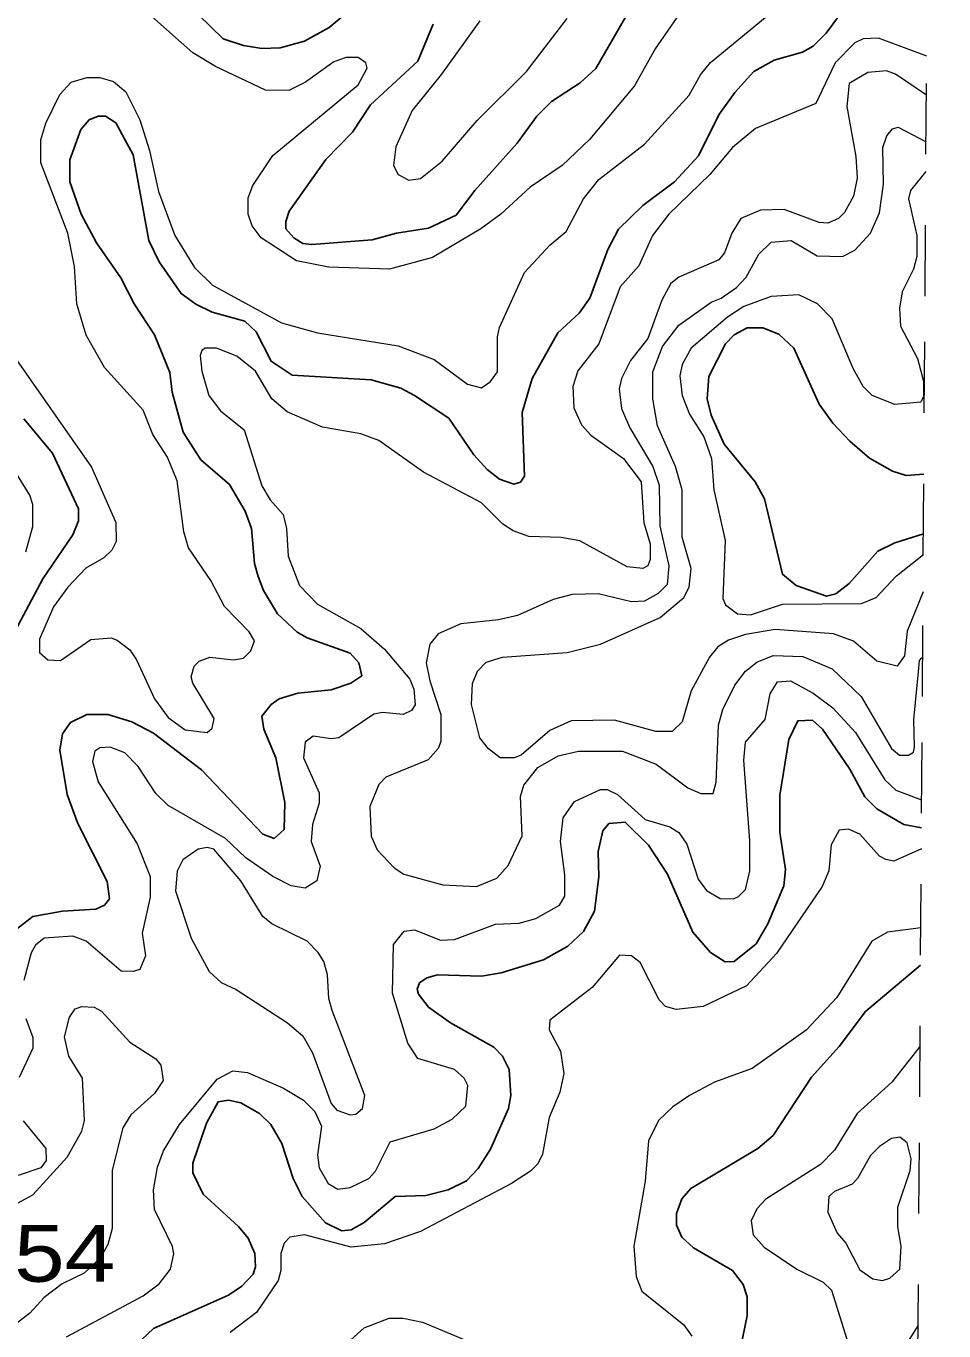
# Model space of a CAD drawing. Extents: x 577 to 602.9, y 7483.8 to 7511.6.
# Drawn here: x 601.501 to 602.795, y 7495.872 to 7497.712 of the extents above; entities that cross this region are included whole.
import ezdxf
from ezdxf.enums import TextEntityAlignment as Align

# ---------------------------------------------------------------- set-up
doc = ezdxf.new("R2010")
doc.units = 0
doc.header["$LTSCALE"] = 0.032
doc.linetypes.add('SHORT_DASHED', pattern=[2.7, 1.5, -1.2])
for name, color, linetype, lineweight in [('1', 7, 'Continuous', 25), ('2', 7, 'Continuous', 13), ('62', 7, 'SHORT_DASHED', 13)]:
    doc.layers.add(name, color=color, linetype=linetype, lineweight=lineweight)
doc.layers.add('61', color=7, linetype='Continuous')

msp = doc.modelspace()

# ---------------------------------------------------------------- linework, layer by layer
at = {"layer": '1'}
for points in [[(601.708, 7497.7637), (601.7787, 7497.6946), (601.8074, 7497.685), (601.8328, 7497.681), (601.859, 7497.6818), (601.8932, 7497.6914), (601.9282, 7497.7105), (602.0308, 7497.7971)], [(602.0745, 7497.7152), (602.0531, 7497.6628), (601.9863, 7497.6015), (601.9608, 7497.5626), (601.9235, 7497.5244), (601.8718, 7497.4512), (601.867, 7497.4369), (601.867, 7497.4266), (601.8781, 7497.4139), (601.8909, 7497.4059), (601.9036, 7497.4043), (601.9887, 7497.4107), (602.0229, 7497.4202), (602.0682, 7497.4274), (602.1071, 7497.4457), (602.1334, 7497.4807), (602.193, 7497.5475), (602.2209, 7497.5856), (602.2415, 7497.6063), (602.2821, 7497.6325), (602.3043, 7497.6524), (602.3632, 7497.7558)], [(602.2034, 7497.0775), (602.2002, 7497.1674), (602.2145, 7497.2151), (602.2503, 7497.2795), (602.2805, 7497.3073), (602.2956, 7497.3288), (602.321, 7497.3972), (602.3362, 7497.4258), (602.3703, 7497.4592), (602.4149, 7497.4926), (602.4491, 7497.5292), (602.4777, 7497.5872), (602.5, 7497.619), (602.527, 7497.6484), (602.5556, 7497.6643), (602.5954, 7497.6755), (602.6105, 7497.6842), (602.6288, 7497.7025), (602.6479, 7497.728)], [(601.4829, 7496.435), (601.51, 7496.4565), (601.5521, 7496.4636), (601.599, 7496.4668), (601.611, 7496.4724), (601.6181, 7496.4811), (601.6149, 7496.5058), (601.5736, 7496.5877), (601.5585, 7496.6282), (601.5481, 7496.691), (601.5521, 7496.7141), (601.5632, 7496.73), (601.5863, 7496.7411), (601.6157, 7496.7411), (601.6499, 7496.7308), (601.6801, 7496.7149), (601.7477, 7496.6632), (601.8344, 7496.5726), (601.8503, 7496.5662), (601.8646, 7496.5789), (601.8654, 7496.6171), (601.8527, 7496.6799), (601.836, 7496.7205), (601.8328, 7496.7388), (601.8463, 7496.7555), (601.8575, 7496.7634), (601.8837, 7496.7714), (601.9306, 7496.7761), (601.9584, 7496.7857), (601.9743, 7496.796), (601.9696, 7496.8143), (601.9576, 7496.8278), (601.8972, 7496.8493), (601.8829, 7496.8572), (601.8551, 7496.8835), (601.8352, 7496.9161), (601.828, 7496.936), (601.8225, 7496.9542), (601.8185, 7497.0036), (601.8097, 7497.0282), (601.7875, 7497.0656), (601.7469, 7497.1006), (601.7223, 7497.1395), (601.7064, 7497.196), (601.7032, 7497.2238), (601.6817, 7497.2771), (601.6531, 7497.3208), (601.634, 7497.3574), (601.5998, 7497.4067), (601.5784, 7497.4473), (601.5624, 7497.4926), (601.5624, 7497.5236), (601.5776, 7497.5665), (601.5895, 7497.5801), (601.6022, 7497.5856), (601.6125, 7497.5856), (601.6269, 7497.5761), (601.6515, 7497.5308), (601.6738, 7497.4099), (601.6881, 7497.3797), (601.7191, 7497.3351), (601.7398, 7497.32), (601.7628, 7497.3089), (601.809, 7497.2962), (601.8249, 7497.2811), (601.8463, 7497.2397), (601.8757, 7497.2198), (601.9871, 7497.2135), (602.0292, 7497.2015), (602.0483, 7497.1912), (602.0968, 7497.1594), (602.1318, 7497.1077), (602.1509, 7497.087), (602.1684, 7497.0735), (602.1883, 7497.0664), (602.1978, 7497.0688), (602.2034, 7497.0775)], [(602.7667, 7497.0801), (602.7417, 7497.0783), (602.7226, 7497.0847), (602.69, 7497.1029), (602.6622, 7497.1268), (602.6383, 7497.1522), (602.6192, 7497.1793), (602.5835, 7497.258), (602.562, 7497.2779), (602.5397, 7497.2866), (602.5175, 7497.2866), (602.4992, 7497.2771), (602.4872, 7497.2644), (602.4634, 7497.2182), (602.461, 7497.1864), (602.4666, 7497.1634), (602.4849, 7497.1228), (602.5286, 7497.0695), (602.5421, 7497.0457), (602.5675, 7496.9391), (602.5866, 7496.9232), (602.6296, 7496.9081), (602.6428, 7496.9114), (602.6616, 7496.9263), (602.7016, 7496.9718), (602.7259, 7496.9836), (602.7662, 7496.9962)], [(601.4972, 7497.1586), (601.5378, 7497.1101), (601.5744, 7497.0314), (601.5744, 7497.0147), (601.5664, 7496.9948), (601.5243, 7496.9328), (601.4734, 7496.8374)], [(602.7634, 7496.5816), (602.7385, 7496.5861), (602.7003, 7496.6083), (602.6836, 7496.625), (602.6622, 7496.664), (602.624, 7496.7205), (602.6097, 7496.7332), (602.589, 7496.7324), (602.5763, 7496.7062), (602.5636, 7496.6274), (602.5636, 7496.575), (602.5715, 7496.5225), (602.5691, 7496.4994), (602.5469, 7496.4461), (602.5302, 7496.4175), (602.4992, 7496.3929), (602.4864, 7496.3921), (602.4658, 7496.4056), (602.4411, 7496.4342), (602.4053, 7496.5161), (602.3783, 7496.5567), (602.3457, 7496.5893), (602.3226, 7496.5877), (602.3139, 7496.5773), (602.3075, 7496.5479), (602.3083, 7496.5121), (602.302, 7496.4636), (602.2869, 7496.435), (602.2646, 7496.4143), (602.2304, 7496.3952), (602.1708, 7496.377), (602.1429, 7496.3722), (602.0809, 7496.3738), (602.0658, 7496.3698), (602.0555, 7496.3626), (602.0523, 7496.3539), (602.0539, 7496.3467), (602.0682, 7496.3284), (602.0992, 7496.3062), (602.1604, 7496.272), (602.1723, 7496.2593), (602.1819, 7496.2402), (602.1843, 7496.2036), (602.1811, 7496.1853), (602.1556, 7496.1281), (602.1382, 7496.101), (602.1215, 7496.0835), (602.096, 7496.0708), (602.0642, 7496.0629), (602.0213, 7496.0613), (601.9775, 7496.0247), (601.9592, 7496.0144), (601.9457, 7496.0128), (601.9227, 7496.0239), (601.8901, 7496.0613), (601.8773, 7496.0867), (601.8614, 7496.136), (601.8455, 7496.163), (601.8296, 7496.1782), (601.8034, 7496.1933), (601.7859, 7496.1972), (601.7716, 7496.1949), (601.7549, 7496.1646), (601.7358, 7496.1082), (601.7358, 7496.0947), (601.7501, 7496.0644), (601.8002, 7496.0191), (601.8137, 7496.0024), (601.8233, 7495.981), (601.8241, 7495.9619), (601.8209, 7495.9515), (601.805, 7495.9348), (601.7859, 7495.9221), (601.6801, 7495.8752), (601.6141, 7495.8124)], [(602.7621, 7496.3877), (602.6844, 7496.3221), (602.6471, 7496.2728), (602.6081, 7496.2298), (602.554, 7496.1471), (602.5326, 7496.1289), (602.4379, 7496.0724), (602.4252, 7496.0581), (602.4181, 7496.0374), (602.4181, 7496.0207), (602.4252, 7496.004), (602.4419, 7495.9889), (602.4968, 7495.9571), (602.5119, 7495.9372), (602.5175, 7495.9197), (602.5175, 7495.8927), (602.5111, 7495.8609), (602.5103, 7495.8219), (602.5238, 7495.7885), (602.5405, 7495.771), (602.5755, 7495.7567), (602.6057, 7495.7551), (602.6677, 7495.7663), (602.7581, 7495.7892)]]:
    msp.add_lwpolyline(points, dxfattribs=at)
at = {"layer": '2'}
for points in [[(602.4585, 7497.7828), (602.3878, 7497.6802), (602.3588, 7497.6283), (602.2953, 7497.5526), (602.2566, 7497.5156), (602.2113, 7497.4854), (602.17, 7497.4473), (602.1421, 7497.4266), (602.0737, 7497.386), (602.0133, 7497.3693), (601.9274, 7497.3725), (601.8821, 7497.3813), (601.832, 7497.4139), (601.8193, 7497.4306), (601.8137, 7497.4473), (601.8137, 7497.4703), (601.8201, 7497.4878), (601.8487, 7497.53), (601.9688, 7497.6294), (601.9815, 7497.6532), (601.9799, 7497.6604), (601.9688, 7497.6683), (601.9521, 7497.6683), (601.9346, 7497.662), (601.8948, 7497.6333), (601.871, 7497.6214), (601.8384, 7497.6222), (601.7676, 7497.6556), (601.7358, 7497.6747), (601.6451, 7497.7558)], [(601.7358, 7496.7857), (601.7334, 7496.7944), (601.7374, 7496.8095), (601.7445, 7496.8167), (601.7597, 7496.8223), (601.793, 7496.8183), (601.8074, 7496.8207), (601.8177, 7496.831), (601.8225, 7496.8453), (601.8153, 7496.858), (601.7803, 7496.8938), (601.7612, 7496.9304), (601.7294, 7496.9765), (601.7231, 7496.9988), (601.7135, 7497.0711), (601.7, 7497.1045), (601.6793, 7497.1363), (601.6658, 7497.1705), (601.611, 7497.231), (601.5855, 7497.2763), (601.572, 7497.3208), (601.5688, 7497.3733), (601.5593, 7497.4202), (601.5211, 7497.5196), (601.5211, 7497.5522), (601.5283, 7497.5753), (601.5481, 7497.6158), (601.564, 7497.6333), (601.5863, 7497.6397), (601.6046, 7497.6397), (601.6237, 7497.6341), (601.6412, 7497.6198), (601.661, 7497.5801), (601.6746, 7497.5371), (601.6873, 7497.4791), (601.7103, 7497.417), (601.7382, 7497.3717), (601.7636, 7497.3471), (601.8606, 7497.2938), (601.9115, 7497.2795), (602.0252, 7497.2612), (602.0761, 7497.2421), (602.123, 7497.2071), (602.1429, 7497.2023), (602.1556, 7497.2111), (602.1652, 7497.2246), (602.1652, 7497.2739), (602.1684, 7497.2874), (602.2034, 7497.3646), (602.2391, 7497.4035), (602.2622, 7497.4226), (602.2869, 7497.4687), (602.3083, 7497.4958), (602.3727, 7497.5459), (602.4355, 7497.615), (602.4515, 7497.6437), (602.4658, 7497.6612), (602.5429, 7497.7248)], [(602.1405, 7497.72), (602.0865, 7497.6445), (602.0451, 7497.5936), (602.0221, 7497.5419), (602.0189, 7497.5156), (602.0252, 7497.5029), (602.0403, 7497.495), (602.057, 7497.4974), (602.0873, 7497.522), (602.1366, 7497.5793), (602.2065, 7497.6484), (602.2638, 7497.7232)], [(602.7707, 7497.6699), (602.7027, 7497.6954), (602.6813, 7497.6946), (602.6693, 7497.689), (602.6415, 7497.6604), (602.6145, 7497.6031), (602.5294, 7497.5681), (602.4968, 7497.5411), (602.465, 7497.5029), (602.4069, 7497.4473), (602.3839, 7497.417), (602.3648, 7497.3741), (602.3385, 7497.3447), (602.3083, 7497.2644), (602.2789, 7497.2262), (602.2717, 7497.2039), (602.2733, 7497.1737), (602.2837, 7497.1499), (602.2972, 7497.1355), (602.3433, 7497.1022), (602.368, 7497.0695), (602.3719, 7497.0115), (602.3807, 7496.9821), (602.3807, 7496.9598), (602.3775, 7496.9511), (602.3703, 7496.9471), (602.3481, 7496.9495), (602.2813, 7496.9861), (602.255, 7496.9908), (602.2097, 7496.9924), (602.1875, 7497.0004), (602.1731, 7497.0099), (602.1429, 7497.0401), (602.061, 7497.0831), (601.9982, 7497.1276), (601.9728, 7497.1371), (601.9187, 7497.1467), (601.8686, 7497.1682), (601.8471, 7497.1864), (601.8241, 7497.2254), (601.7978, 7497.2469), (601.7692, 7497.258), (601.7533, 7497.258), (601.7485, 7497.2548), (601.7461, 7497.2477), (601.7485, 7497.2254), (601.7581, 7497.1912), (601.7748, 7497.1697), (601.8082, 7497.1427), (601.8328, 7497.064), (601.8447, 7497.0441), (601.863, 7497.0234), (601.8678, 7497.0036), (601.8702, 7496.9646), (601.8861, 7496.9232), (601.9115, 7496.897), (601.9728, 7496.8628), (602.0062, 7496.8334), (602.0419, 7496.7912), (602.0475, 7496.7769), (602.0491, 7496.7547), (602.0443, 7496.7467), (602.0324, 7496.7411), (602.003, 7496.7443), (601.991, 7496.7419), (601.9417, 7496.7085), (601.9306, 7496.7069), (601.9052, 7496.7109), (601.894, 7496.7022), (601.8916, 7496.6799), (601.9139, 7496.6306), (601.9139, 7496.6163), (601.9044, 7496.5861), (601.9028, 7496.5622), (601.9155, 7496.5272), (601.9107, 7496.5066), (601.894, 7496.4962), (601.8742, 7496.4994), (601.8487, 7496.5129), (601.8105, 7496.5392), (601.7819, 7496.5662), (601.7008, 7496.6131), (601.6833, 7496.6298), (601.6587, 7496.668), (601.6396, 7496.6871), (601.6189, 7496.695), (601.6046, 7496.6942), (601.5974, 7496.6895), (601.5943, 7496.6751), (601.6022, 7496.6465), (601.6571, 7496.559), (601.6754, 7496.5129), (601.6754, 7496.4835), (601.6642, 7496.4326), (601.669, 7496.4008), (601.661, 7496.3817), (601.6515, 7496.3785), (601.6348, 7496.3793), (601.5855, 7496.4215), (601.5664, 7496.4286), (601.5259, 7496.4255)], [(602.7703, 7497.615), (602.7266, 7497.6445), (602.7139, 7497.6492), (602.6876, 7497.6468), (602.6614, 7497.6317), (602.6582, 7497.5991), (602.6709, 7497.5284), (602.6725, 7497.4981), (602.6677, 7497.4727), (602.655, 7497.4496), (602.6463, 7497.4409), (602.6312, 7497.4345), (602.6192, 7497.4353), (602.5699, 7497.4536), (602.5365, 7497.4528), (602.5087, 7497.4409), (602.496, 7497.4202), (602.4856, 7497.3924), (602.4777, 7497.3828), (602.4212, 7497.3582), (602.4101, 7497.3495), (602.3974, 7497.3256), (602.3775, 7497.2715), (602.3529, 7497.2405), (602.3401, 7497.2151), (602.3369, 7497.2008), (602.3401, 7497.1729), (602.3521, 7497.1459), (602.3847, 7497.091), (602.3934, 7497.0648), (602.3942, 7497.0075), (602.4069, 7496.9511), (602.4045, 7496.9248), (602.3918, 7496.9121), (602.3727, 7496.901), (602.3544, 7496.9002), (602.3075, 7496.9113), (602.2709, 7496.9105), (602.2439, 7496.9034), (602.1938, 7496.8811), (602.1668, 7496.8747), (602.1135, 7496.8692), (602.0817, 7496.8549), (602.0698, 7496.8405), (602.065, 7496.8143), (602.0698, 7496.7889), (602.0857, 7496.7411), (602.0857, 7496.703), (602.0817, 7496.6934), (602.0674, 7496.6775), (602.0077, 7496.6529), (601.9982, 7496.6425), (601.9855, 7496.6115), (601.9871, 7496.5694), (601.9958, 7496.5503), (602.0197, 7496.5249), (602.0332, 7496.5161), (602.0881, 7496.501), (602.1358, 7496.4986), (602.1644, 7496.5105), (602.1803, 7496.528), (602.2002, 7496.5702), (602.1978, 7496.6258), (602.2026, 7496.6417), (602.2224, 7496.6664), (602.2511, 7496.6831), (602.2797, 7496.6895), (602.3417, 7496.6895), (602.3894, 7496.6712), (602.434, 7496.6378), (602.4522, 7496.6298), (602.4697, 7496.6298), (602.4737, 7496.6457), (602.4769, 7496.726), (602.4833, 7496.7483), (602.5, 7496.7825), (602.5151, 7496.8024), (602.531, 7496.8151), (602.554, 7496.8246), (602.5962, 7496.823), (602.6375, 7496.8056), (602.6781, 7496.7666), (602.721, 7496.6934), (602.7322, 7496.6839), (602.7449, 7496.6839), (602.752, 7496.6879), (602.7536, 7496.695), (602.7528, 7496.734), (602.759, 7496.8016)], [(602.7656, 7496.9145), (602.7433, 7496.8588), (602.7393, 7496.8238), (602.729, 7496.8095), (602.7003, 7496.8167), (602.6677, 7496.8445), (602.6391, 7496.8549), (602.5572, 7496.8612), (602.5151, 7496.8541), (602.4912, 7496.8461), (602.4761, 7496.8366), (602.4642, 7496.8223), (602.4387, 7496.7745), (602.426, 7496.7308), (602.4117, 7496.7173), (602.3886, 7496.7173), (602.3306, 7496.7332), (602.2694, 7496.7324), (602.2391, 7496.7189), (602.1986, 7496.6839), (602.189, 7496.6799), (602.1692, 7496.6799), (602.1525, 7496.6926), (602.1405, 7496.7085), (602.1286, 7496.7555), (602.1302, 7496.7849), (602.1374, 7496.8024), (602.1493, 7496.8151), (602.1723, 7496.8223), (602.2638, 7496.8286), (602.3107, 7496.8405), (602.395, 7496.8779), (602.4284, 7496.9065), (602.4355, 7496.9209), (602.4387, 7496.9471), (602.426, 7496.9916), (602.426, 7497.0584), (602.4165, 7497.091), (602.391, 7497.1483), (602.3847, 7497.1864), (602.3847, 7497.2246), (602.3982, 7497.2604), (602.4212, 7497.2906), (602.4666, 7497.3232), (602.4809, 7497.3288), (602.5023, 7497.3439), (602.5159, 7497.3582), (602.5342, 7497.3908), (602.5516, 7497.4075), (602.5795, 7497.4099), (602.6161, 7497.3884), (602.6518, 7497.3876), (602.6693, 7497.3964), (602.6916, 7497.4202), (602.7043, 7497.4488), (602.7099, 7497.4894), (602.7091, 7497.5411), (602.7147, 7497.5578), (602.7226, 7497.5673), (602.7306, 7497.5697), (602.7699, 7497.549)], [(602.7696, 7497.5075), (602.7481, 7497.4807), (602.7449, 7497.4687), (602.7568, 7497.417), (602.7568, 7497.3876), (602.752, 7497.3693), (602.7361, 7497.3375), (602.7322, 7497.3145), (602.7337, 7497.289), (602.7576, 7497.2437), (602.7662, 7497.2115), (602.766, 7497.1901), (602.7624, 7497.1817), (602.7258, 7497.1785), (602.694, 7497.1912), (602.6813, 7497.2039), (602.6669, 7497.2294), (602.6375, 7497.2994), (602.6169, 7497.3208), (602.5906, 7497.3335), (602.5516, 7497.3312), (602.5127, 7497.3168), (602.4896, 7497.3017), (602.4387, 7497.258), (602.426, 7497.2349), (602.4228, 7497.219), (602.426, 7497.1912), (602.4363, 7497.165), (602.4562, 7497.1332), (602.4674, 7497.1022), (602.4705, 7497.0584), (602.4864, 7496.9869), (602.4833, 7496.9049), (602.4872, 7496.8962), (602.5039, 7496.8835), (602.5222, 7496.8819), (602.5675, 7496.897), (602.6789, 7496.8978), (602.6995, 7496.9065), (602.7282, 7496.9368), (602.766, 7496.9669)], [(601.4805, 7497.2508), (601.5927, 7497.0902), (601.6269, 7497.0123), (601.6277, 7496.9853), (601.6213, 7496.9733), (601.6102, 7496.9622), (601.5847, 7496.9479), (601.5593, 7496.9209), (601.5394, 7496.893), (601.5195, 7496.8477), (601.5195, 7496.8286), (601.5314, 7496.8183), (601.5489, 7496.8175), (601.5919, 7496.8469), (601.6205, 7496.8493), (601.6292, 7496.8461), (601.6467, 7496.8326), (601.6563, 7496.8183), (601.6817, 7496.7634), (601.7008, 7496.7372), (601.7247, 7496.7197), (601.7557, 7496.7157), (601.7628, 7496.7221), (601.766, 7496.7356), (601.7358, 7496.7857)], [(601.5004, 7496.9709), (601.51, 7497.0067), (601.51, 7497.0377), (601.506, 7497.0505), (601.4837, 7497.0862)], [(602.759, 7496.8016), (602.7606, 7496.8176), (602.7641, 7496.821), (602.7649, 7496.8215)], [(602.1183, 7496.2283), (602.1048, 7496.2402), (602.0531, 7496.2561), (602.0388, 7496.2776), (602.0173, 7496.3483), (602.0189, 7496.4167), (602.034, 7496.4358), (602.0483, 7496.4374), (602.0849, 7496.4231), (602.1048, 7496.4239), (602.1628, 7496.4453), (602.1962, 7496.4469), (602.2193, 7496.4533), (602.2527, 7496.4724), (602.2606, 7496.4851), (602.2606, 7496.5153), (602.2542, 7496.5622), (602.2582, 7496.5956), (602.2741, 7496.6187), (602.3107, 7496.6354), (602.3202, 7496.6354), (602.3346, 7496.6282), (602.3735, 7496.5932), (602.4085, 7496.5829), (602.4212, 7496.575), (602.4324, 7496.5583), (602.4483, 7496.509), (602.4602, 7496.493), (602.4793, 7496.4819), (602.4984, 7496.4811), (602.5055, 7496.4843), (602.5151, 7496.4946), (602.5214, 7496.5209), (602.5214, 7496.563), (602.5127, 7496.6767), (602.5151, 7496.7022), (602.5429, 7496.734), (602.5501, 7496.7706), (602.5604, 7496.7873), (602.5787, 7496.7889), (602.6105, 7496.7714), (602.6383, 7496.7507), (602.6701, 7496.7157), (602.7115, 7496.6489), (602.7274, 7496.6346), (602.7636, 7496.6211)], [(602.7632, 7496.5518), (602.7242, 7496.5344), (602.7131, 7496.5368), (602.7043, 7496.5416), (602.6765, 7496.5726), (602.6606, 7496.5797), (602.6471, 7496.5781), (602.6359, 7496.5575), (602.6328, 7496.5209), (602.6232, 7496.4986), (602.5588, 7496.404), (602.5167, 7496.3587), (602.4554, 7496.3292), (602.4173, 7496.3253), (602.4022, 7496.3292), (602.3934, 7496.3388), (602.3664, 7496.3913), (602.3544, 7496.4008), (602.3377, 7496.4016), (602.2988, 7496.3563), (602.2391, 7496.3102), (602.2383, 7496.2966), (602.2542, 7496.2664), (602.259, 7496.2346), (602.2535, 7496.2084), (602.2383, 7496.1726), (602.2288, 7496.1209), (602.2224, 7496.1074), (602.2121, 7496.097), (602.1851, 7496.0796), (602.057, 7496.012), (602.0062, 7495.9945), (601.9592, 7495.9897), (601.8932, 7496.0072), (601.8726, 7496.004), (601.8646, 7495.9953), (601.8598, 7495.981), (601.8598, 7495.9571), (601.8559, 7495.9428), (601.8257, 7495.8975), (601.7883, 7495.8696)], [(602.7624, 7496.4403), (602.7155, 7496.4342), (602.6932, 7496.4215), (602.6439, 7496.342), (602.6009, 7496.2958), (602.5246, 7496.2418), (602.4713, 7496.2227), (602.4363, 7496.2036), (602.4125, 7496.1877), (602.3926, 7496.1686), (602.3783, 7496.14), (602.3735, 7496.0827), (602.3576, 7495.9913), (602.3608, 7495.9484), (602.3688, 7495.9277), (602.4284, 7495.88), (602.4395, 7495.8641)], [(601.5259, 7496.4255), (601.5139, 7496.4159), (601.5076, 7496.4048), (601.4972, 7496.3658)], [(601.4885, 7496.0517), (601.51, 7496.0637), (601.5585, 7496.1169), (601.5791, 7496.1535), (601.5831, 7496.1686), (601.5799, 7496.2283), (601.5609, 7496.2593), (601.5545, 7496.2863), (601.5617, 7496.3141), (601.5696, 7496.3261), (601.5791, 7496.3292), (601.5966, 7496.3284), (601.607, 7496.3229), (601.6467, 7496.2791), (601.6833, 7496.2553), (601.6905, 7496.2465), (601.6937, 7496.2251), (601.6817, 7496.2068), (601.6483, 7496.1766), (601.6372, 7496.1583), (601.6221, 7496.0986), (601.6221, 7496.0159), (601.6157, 7495.9937), (601.6054, 7495.9746), (601.5823, 7495.9531), (601.5513, 7495.938), (601.5259, 7495.9189), (601.506, 7495.8967), (601.4853, 7495.8808)], [(601.5004, 7496.3125), (601.51, 7496.2855), (601.51, 7496.2704), (601.4909, 7496.229)], [(602.7614, 7496.2734), (602.7218, 7496.2227), (602.6725, 7496.1782), (602.6407, 7496.1265), (602.6208, 7496.1066), (602.5437, 7496.0573), (602.531, 7496.0438), (602.523, 7496.0271), (602.5262, 7496.0072), (602.5413, 7495.9897), (602.5874, 7495.9587), (602.6248, 7495.9404), (602.6367, 7495.9293), (602.663, 7495.845), (602.6781, 7495.8267), (602.6988, 7495.8179), (602.7155, 7495.8195), (602.7274, 7495.8291), (602.7587, 7495.8786)], [(601.5577, 7495.8633), (601.6658, 7495.9213), (601.6881, 7495.938), (601.704, 7495.9587), (601.7088, 7495.9802), (601.7072, 7495.9905), (601.6817, 7496.043), (601.6801, 7496.0708), (601.6857, 7496.1026), (601.6944, 7496.1257), (601.7167, 7496.163), (601.77, 7496.2267), (601.7923, 7496.2386), (601.8129, 7496.2362), (601.8638, 7496.2139), (601.8916, 7496.1972), (601.9076, 7496.1813), (601.9171, 7496.1607), (601.9115, 7496.1201), (601.9139, 7496.1018), (601.9266, 7496.0796), (601.9402, 7496.0716), (601.9576, 7496.074), (601.9839, 7496.0867), (601.9934, 7496.097), (602.0141, 7496.1384), (602.0761, 7496.1567), (602.1016, 7496.1702), (602.1207, 7496.1885), (602.1238, 7496.2179), (602.1183, 7496.2283)], [(601.4964, 7496.1678), (601.5283, 7496.1289), (601.529, 7496.1122), (601.5211, 7496.1018), (601.4893, 7496.0907)], [(601.9441, 7495.8458), (601.9775, 7495.876), (602.0125, 7495.8895), (602.0324, 7495.8895), (602.0594, 7495.8839), (602.1556, 7495.8442)]]:
    msp.add_lwpolyline(points, dxfattribs=at)
for points in [[(601.7111, 7496.4923), (601.7334, 7496.4255), (601.7589, 7496.3785), (601.7756, 7496.3634), (601.797, 7496.3531), (601.8694, 7496.3062), (601.8909, 7496.2879), (601.9044, 7496.264), (601.9306, 7496.1925), (601.9386, 7496.1829), (601.9576, 7496.1766), (601.9656, 7496.1774), (601.9751, 7496.1853), (601.9783, 7496.2036), (601.9322, 7496.3237), (601.9274, 7496.3404), (601.9258, 7496.3738), (601.9203, 7496.3929), (601.9123, 7496.4056), (601.8972, 7496.4215), (601.8471, 7496.4461), (601.8344, 7496.4565), (601.8034, 7496.5066), (601.7652, 7496.5511), (601.7557, 7496.5535), (601.743, 7496.5511), (601.7215, 7496.536), (601.7135, 7496.5201)], [(602.6566, 7495.9953), (602.6765, 7495.9579), (602.6948, 7495.9452), (602.7083, 7495.9428), (602.7186, 7495.946), (602.7329, 7495.9587), (602.7345, 7495.9913), (602.7298, 7496.0183), (602.7298, 7496.0462), (602.7473, 7496.0978), (602.7488, 7496.1145), (602.7433, 7496.1368), (602.7329, 7496.1448), (602.721, 7496.1432), (602.7043, 7496.132), (602.6916, 7496.1193), (602.6733, 7496.0867), (602.6654, 7496.0788), (602.6407, 7496.0684), (602.6328, 7496.0613), (602.6312, 7496.039), (602.6447, 7496.0096)]]:
    msp.add_lwpolyline(points, close=True, dxfattribs=at)
at = {"layer": '62'}
msp.add_lwpolyline([(602.7229, 7490.5535), (602.7267, 7491.1183), (602.7305, 7491.6832), (602.7343, 7492.248), (602.7381, 7492.8129), (602.7419, 7493.3777), (602.7457, 7493.9426), (602.7495, 7494.5074), (602.7533, 7495.0722), (602.7571, 7495.6371), (602.7609, 7496.2019), (602.7646, 7496.7668), (602.7684, 7497.3316), (602.7722, 7497.8964), (602.776, 7498.4613), (602.7798, 7499.0261), (602.7836, 7499.5909), (602.7874, 7500.1558), (602.7912, 7500.7206), (602.795, 7501.2855)], dxfattribs=at)

# ---------------------------------------------------------------- texts
at = {"layer": '61', "width": 1.2}
msp.add_text('554', height=0.08, dxfattribs=at).set_placement((601.5193, 7495.941), align=Align.CENTER)

doc.saveas('drawing.dxf')
